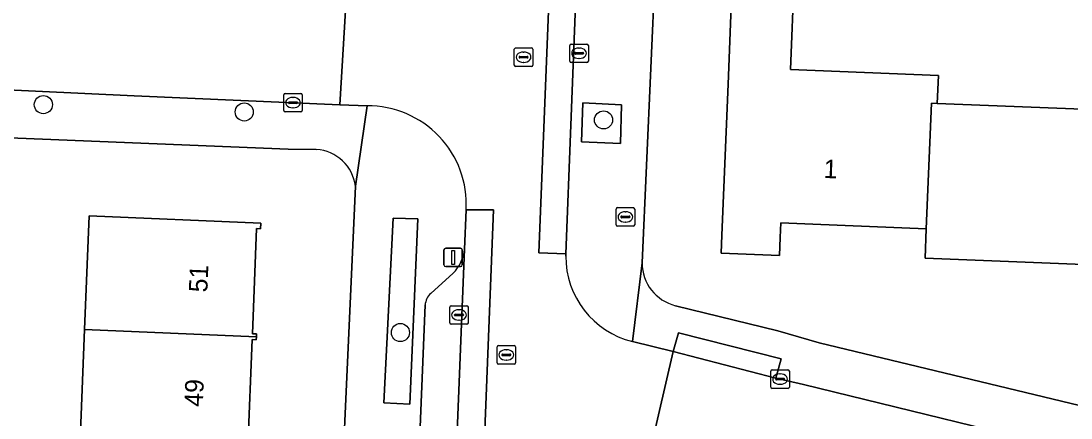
# Model space of a CAD drawing. Extents: x 160732 to 162107, y 387428 to 388479.
# Drawn here: x 161752.7 to 161809.4, y 387917.6 to 387939.1 of the extents above; entities that cross this region are included whole.
import ezdxf

# ---------------------------------------------------------------- set-up
doc = ezdxf.new("R2010")
doc.units = 0
for name, color, linetype in [('IMGEO_Boom', 7, 'Continuous'), ('IMGEO_Brandkraan', 7, 'Continuous'), ('IMGEO_Erf', 7, 'Continuous'), ('IMGEO_Groenvoorziening', 7, 'Continuous'), ('IMGEO_Kolk', 7, 'Continuous'), ('IMGEO_Lichtmast', 7, 'Continuous'), ('IMGEO_Pand', 7, 'Continuous'), ('IMGEO_Pand_nummerreeks', 7, 'Continuous'), ('IMGEO_Parkeervlak_open', 7, 'Continuous'), ('IMGEO_Rijbaan_lokaal_gesloten', 7, 'Continuous'), ('IMGEO_Rijbaan_lokaal_open', 7, 'Continuous'), ('IMGEO_Rioolput', 7, 'Continuous'), ('IMGEO_Voetpad_open', 7, 'Continuous')]:
    doc.layers.add(name, color=color, linetype=linetype)

msp = doc.modelspace()

# ---------------------------------------------------------------- linework, layer by layer
at = {"layer": 'IMGEO_Boom'}
for centre in [(161753.932, 387934.548), (161764.775, 387934.151), (161784.17, 387933.722), (161773.204, 387922.228)]:
    msp.add_circle(centre, 0.489, dxfattribs=at)
at = {"layer": 'IMGEO_Brandkraan'}
for p, q in [((161784.853, 387928.052), (161784.853, 387928.904)), ((161784.928, 387928.978), (161785.78, 387928.978)), ((161785.341, 387928.758), (161785.366, 387928.758)), ((161785.854, 387928.904), (161785.854, 387928.052)), ((161785.112, 387928.472), (161785.112, 387928.484)), ((161785.55, 387928.435), (161785.152, 387928.435)), ((161785.155, 387928.521), (161785.553, 387928.521)), ((161785.364, 387928.198), (161785.339, 387928.198)), ((161785.596, 387928.484), (161785.596, 387928.472)), ((161785.78, 387927.978), (161784.928, 387927.978))]:
    msp.add_line(p, q, dxfattribs=at)
for points in [[(161784.853, 387928.052), (161784.853, 387928.904)], [(161784.928, 387928.978), (161785.78, 387928.978)], [(161785.854, 387928.904), (161785.854, 387928.052)], [(161785.78, 387927.978), (161784.928, 387927.978)]]:
    msp.add_lwpolyline(points, dxfattribs=at)
for centre, radius, start, end in [((161784.93, 387928.902), 0.0765, 91.552, 178.448), ((161784.93, 387928.902), 0.0765, 91.552, 178.448), ((161785.778, 387928.902), 0.0765, 1.552, 88.448), ((161785.778, 387928.902), 0.0765, 1.552, 88.448), ((161785.152, 387928.481), 0.0403, 85.8775, 175.7526), ((161785.149, 387928.471), 0.0366, 178.938, 274.7102), ((161785.553, 387928.478), 0.043, 264.8664, 352.4533), ((161785.557, 387928.483), 0.0386, 1.7309, 96.639), ((161784.93, 387928.054), 0.0765, 181.552, 268.448), ((161784.93, 387928.054), 0.0765, 181.552, 268.448), ((161785.778, 387928.054), 0.0765, 271.552, 358.448), ((161785.778, 387928.054), 0.0765, 271.552, 358.448)]:
    msp.add_arc(centre, radius, start, end, dxfattribs=at)
for centre, major_axis, ratio, start_param, end_param in [((161785.34, 387928.478), (-0.387, 0.002), 0.722429, 4.712389, 7.853982), ((161785.365, 387928.478), (-0.39, 0.002), 0.717154, 1.570796, 4.712389)]:
    msp.add_ellipse(centre, major_axis=major_axis, ratio=ratio, start_param=start_param, end_param=end_param, dxfattribs=at)
at = {"layer": 'IMGEO_Erf'}
for points in [[(161791.086, 387994.121), (161789.273, 387950.447), (161791.579, 387950.353), (161791.599, 387950.768), (161797.564, 387950.475), (161797.414, 387947.42), (161797.264, 387944.365), (161797.114, 387941.309), (161794.457, 387941.439), (161794.256, 387936.453), (161802.247, 387936.13), (161802.186, 387934.614), (161810.022, 387934.297)], [(161810.079, 387925.91), (161801.53, 387926.255), (161801.594, 387927.839), (161795.47, 387928.086), (161793.741, 387928.156), (161793.709, 387927.365), (161793.67, 387926.388), (161790.521, 387926.515), (161790.561, 387927.492), (161790.891, 387935.658), (161791.041, 387939.381), (161791.15, 387941.601), (161786.962, 387941.806), (161786.251, 387925.991)], [(161768.665, 387932.127), (161767.151, 387932.147), (161746.802, 387932.963), (161746.648, 387929.129), (161749.948, 387928.971), (161749.647, 387922.698), (161748.796, 387922.739), (161748.613, 387918.913), (161746.164, 387919.03), (161746.115, 387916.604), (161748.772, 387916.491), (161748.526, 387910.615), (161748.273, 387904.581), (161748.035, 387898.91), (161745.378, 387899.023), (161745.282, 387895.962), (161747.866, 387895.853), (161747.737, 387892.654), (161748.469, 387892.623), (161748.231, 387886.549), (161744.918, 387886.679), (161744.666, 387880.648), (161762.132, 387879.919), (161766.824, 387879.709)], [(161768.687, 387881.34), (161769.618, 387904.338), (161770.777, 387930.132)], [(161755.915, 387916.387), (161756.156, 387922.385), (161756.404, 387928.534), (161765.669, 387928.145), (161765.657, 387927.836), (161765.438, 387927.845), (161765.218, 387922.157), (161765.437, 387922.148), (161765.431, 387921.994), (161765.424, 387921.839), (161765.205, 387921.848), (161764.971, 387916.004)], [(161788.051, 387923.676), (161793.58, 387922.326), (161795.815, 387921.666), (161877.584, 387901.955), (161876.631, 387875.915), (161847.67, 387876.935), (161848.486, 387896.439)]]:
    msp.add_lwpolyline(points, dxfattribs=at)
for centre, radius, start, end in [((161768.524, 387929.862), 2.269, 6.8243, 86.4393), ((161788.64, 387925.992), 2.389, 180.0123, 255.7205)]:
    msp.add_arc(centre, radius, start, end, dxfattribs=at)
at = {"layer": 'IMGEO_Groenvoorziening'}
for points in [[(161782.986, 387932.528), (161785.081, 387932.453), (161785.139, 387934.541), (161783.045, 387934.639)], [(161774.152, 387928.371), (161772.813, 387928.413), (161772.318, 387918.431), (161773.72, 387918.361)]]:
    msp.add_lwpolyline(points, close=True, dxfattribs=at)
at = {"layer": 'IMGEO_Kolk'}
for p, q in [((161782.425, 387937.825), (161783.277, 387937.825)), ((161782.35, 387936.899), (161782.35, 387937.751)), ((161782.609, 387937.319), (161782.609, 387937.331)), ((161783.047, 387937.282), (161782.649, 387937.282)), ((161782.652, 387937.368), (161783.05, 387937.368)), ((161782.838, 387937.605), (161782.863, 387937.605)), ((161783.093, 387937.331), (161783.093, 387937.319)), ((161783.351, 387937.751), (161783.351, 387936.899)), ((161783.277, 387936.825), (161782.425, 387936.825)), ((161782.861, 387937.045), (161782.836, 387937.045)), ((161766.905, 387934.229), (161766.905, 387935.081)), ((161766.98, 387935.155), (161767.832, 387935.155)), ((161767.906, 387935.081), (161767.906, 387934.229)), ((161767.164, 387934.649), (161767.164, 387934.661)), ((161767.602, 387934.612), (161767.204, 387934.612)), ((161767.207, 387934.698), (161767.605, 387934.698)), ((161767.393, 387934.935), (161767.418, 387934.935)), ((161767.648, 387934.661), (161767.648, 387934.649)), ((161767.832, 387934.155), (161766.98, 387934.155)), ((161767.416, 387934.375), (161767.391, 387934.375)), ((161775.945, 387923.676), (161776.797, 387923.676)), ((161775.87, 387922.75), (161775.87, 387923.602)), ((161776.129, 387923.17), (161776.129, 387923.182)), ((161776.567, 387923.133), (161776.169, 387923.133)), ((161776.172, 387923.219), (161776.57, 387923.219)), ((161776.358, 387923.456), (161776.383, 387923.456)), ((161776.613, 387923.182), (161776.613, 387923.17)), ((161776.871, 387923.602), (161776.871, 387922.75)), ((161776.797, 387922.676), (161775.945, 387922.676)), ((161776.381, 387922.896), (161776.356, 387922.896)), ((161793.2, 387919.282), (161793.2, 387920.134)), ((161793.275, 387920.208), (161794.127, 387920.208)), ((161793.459, 387919.702), (161793.459, 387919.714)), ((161793.897, 387919.665), (161793.499, 387919.665)), ((161793.502, 387919.751), (161793.9, 387919.751)), ((161793.688, 387919.988), (161793.713, 387919.988)), ((161793.943, 387919.714), (161793.943, 387919.702)), ((161794.201, 387920.134), (161794.201, 387919.282)), ((161794.127, 387919.208), (161793.275, 387919.208)), ((161793.711, 387919.428), (161793.686, 387919.428))]:
    msp.add_line(p, q, dxfattribs=at)
for points in [[(161782.425, 387937.825), (161783.277, 387937.825)], [(161782.35, 387936.899), (161782.35, 387937.751)], [(161783.351, 387937.751), (161783.351, 387936.899)], [(161783.277, 387936.825), (161782.425, 387936.825)], [(161766.905, 387934.229), (161766.905, 387935.081)], [(161766.98, 387935.155), (161767.832, 387935.155)], [(161767.906, 387935.081), (161767.906, 387934.229)], [(161767.832, 387934.155), (161766.98, 387934.155)], [(161775.945, 387923.676), (161776.797, 387923.676)], [(161775.87, 387922.75), (161775.87, 387923.602)], [(161776.871, 387923.602), (161776.871, 387922.75)], [(161776.797, 387922.676), (161775.945, 387922.676)], [(161793.2, 387919.282), (161793.2, 387920.134)], [(161793.275, 387920.208), (161794.127, 387920.208)], [(161794.201, 387920.134), (161794.201, 387919.282)], [(161794.127, 387919.208), (161793.275, 387919.208)]]:
    msp.add_lwpolyline(points, dxfattribs=at)
for centre, radius, start, end in [((161782.427, 387937.749), 0.0765, 91.552, 178.448), ((161782.427, 387937.749), 0.0765, 91.552, 178.448), ((161783.275, 387937.749), 0.0765, 1.552, 88.448), ((161783.275, 387937.749), 0.0765, 1.552, 88.448), ((161782.649, 387937.328), 0.0403, 85.8775, 175.7526), ((161782.646, 387937.318), 0.0366, 178.938, 274.7102), ((161783.05, 387937.325), 0.043, 264.8664, 352.4533), ((161783.054, 387937.33), 0.0386, 1.7309, 96.639), ((161782.427, 387936.901), 0.0765, 181.552, 268.448), ((161782.427, 387936.901), 0.0765, 181.552, 268.448), ((161783.275, 387936.901), 0.0765, 271.552, 358.448), ((161783.275, 387936.901), 0.0765, 271.552, 358.448), ((161766.982, 387935.079), 0.0765, 91.552, 178.448), ((161766.982, 387935.079), 0.0765, 91.552, 178.448), ((161767.83, 387935.079), 0.0765, 1.552, 88.448), ((161767.83, 387935.079), 0.0765, 1.552, 88.448), ((161767.204, 387934.658), 0.0403, 85.8775, 175.7526), ((161767.201, 387934.648), 0.0366, 178.938, 274.7102), ((161767.605, 387934.655), 0.043, 264.8664, 352.4533), ((161767.609, 387934.66), 0.0386, 1.7309, 96.639), ((161766.982, 387934.231), 0.0765, 181.552, 268.448), ((161766.982, 387934.231), 0.0765, 181.552, 268.448), ((161767.83, 387934.231), 0.0765, 271.552, 358.448), ((161767.83, 387934.231), 0.0765, 271.552, 358.448), ((161775.947, 387923.6), 0.0765, 91.552, 178.448), ((161775.947, 387923.6), 0.0765, 91.552, 178.448), ((161776.795, 387923.6), 0.0765, 1.552, 88.448), ((161776.795, 387923.6), 0.0765, 1.552, 88.448), ((161776.169, 387923.179), 0.0403, 85.8775, 175.7526), ((161776.166, 387923.169), 0.0366, 178.938, 274.7102), ((161776.57, 387923.176), 0.043, 264.8664, 352.4533), ((161776.574, 387923.181), 0.0386, 1.7309, 96.639), ((161775.947, 387922.752), 0.0765, 181.552, 268.448), ((161775.947, 387922.752), 0.0765, 181.552, 268.448), ((161776.795, 387922.752), 0.0765, 271.552, 358.448), ((161776.795, 387922.752), 0.0765, 271.552, 358.448), ((161793.277, 387920.132), 0.0765, 91.552, 178.448), ((161793.277, 387920.132), 0.0765, 91.552, 178.448), ((161793.499, 387919.711), 0.0403, 85.8775, 175.7526), ((161793.496, 387919.701), 0.0366, 178.938, 274.7102), ((161793.9, 387919.708), 0.043, 264.8664, 352.4533), ((161793.904, 387919.713), 0.0386, 1.7309, 96.639), ((161794.125, 387920.132), 0.0765, 1.552, 88.448), ((161794.125, 387920.132), 0.0765, 1.552, 88.448), ((161793.277, 387919.284), 0.0765, 181.552, 268.448), ((161793.277, 387919.284), 0.0765, 181.552, 268.448), ((161794.125, 387919.284), 0.0765, 271.552, 358.448), ((161794.125, 387919.284), 0.0765, 271.552, 358.448)]:
    msp.add_arc(centre, radius, start, end, dxfattribs=at)
for centre, major_axis, ratio, start_param, end_param in [((161782.837, 387937.325), (-0.387, 0.002), 0.722429, 4.712389, 7.853982), ((161782.862, 387937.325), (-0.39, 0.002), 0.717154, 1.570796, 4.712389), ((161767.392, 387934.655), (-0.387, 0.002), 0.722429, 4.712389, 7.853982), ((161767.417, 387934.655), (-0.39, 0.002), 0.717154, 1.570796, 4.712389), ((161776.357, 387923.176), (-0.387, 0.002), 0.722429, 4.712389, 7.853982), ((161776.382, 387923.176), (-0.39, 0.002), 0.717154, 1.570796, 4.712389), ((161793.687, 387919.708), (-0.387, 0.002), 0.722429, 4.712389, 7.853982), ((161793.712, 387919.708), (-0.39, 0.002), 0.717154, 1.570796, 4.712389)]:
    msp.add_ellipse(centre, major_axis=major_axis, ratio=ratio, start_param=start_param, end_param=end_param, dxfattribs=at)
at = {"layer": 'IMGEO_Lichtmast'}
for p, q in [((161775.555, 387925.889), (161775.555, 387926.689)), ((161775.555, 387926.689), (161775.555, 387925.889)), ((161775.655, 387926.789), (161776.445, 387926.789)), ((161776.445, 387926.789), (161775.655, 387926.789)), ((161776.545, 387926.689), (161776.545, 387925.889)), ((161776.545, 387925.889), (161776.545, 387926.689)), ((161776.445, 387925.789), (161775.655, 387925.789)), ((161775.655, 387925.789), (161776.445, 387925.789))]:
    msp.add_line(p, q, dxfattribs=at)
msp.add_lwpolyline([(161775.975, 387926.664), (161776.125, 387926.664), (161776.125, 387925.914), (161775.975, 387925.914), (161775.975, 387926.664)], dxfattribs=at)
for centre, start, end in [((161775.655, 387926.689), 90, 180), ((161775.655, 387926.689), 90, 180), ((161776.445, 387926.689), 0, 90), ((161776.445, 387926.689), 360, 90), ((161775.655, 387925.889), 180, 270), ((161775.655, 387925.889), 180, 270), ((161776.445, 387925.889), 270, 0), ((161776.445, 387925.889), 270, 0)]:
    msp.add_arc(centre, 0.1, start, end, dxfattribs=at)
at = {"layer": 'IMGEO_Pand'}
for points in [[(161801.867, 387934.627), (161802.186, 387934.614), (161802.247, 387936.13), (161794.256, 387936.453), (161794.457, 387941.439), (161791.15, 387941.601), (161791.041, 387939.381), (161790.891, 387935.658), (161790.561, 387927.492), (161790.521, 387926.515), (161793.67, 387926.388), (161793.709, 387927.365), (161793.741, 387928.156), (161795.47, 387928.086), (161801.594, 387927.839)], [(161813.222, 387931.105), (161813.456, 387936.889), (161810.132, 387937.023), (161810.022, 387934.297), (161802.186, 387934.614), (161801.867, 387934.627), (161801.594, 387927.839), (161801.53, 387926.255), (161810.079, 387925.91), (161810.181, 387928.437), (161812.842, 387928.33), (161812.897, 387929.699), (161813.165, 387929.688)], [(161765.431, 387921.994), (161765.437, 387922.148), (161765.218, 387922.157), (161765.438, 387927.845), (161765.657, 387927.836), (161765.669, 387928.145), (161756.404, 387928.534), (161756.156, 387922.385)], [(161756.156, 387922.385), (161755.915, 387916.387), (161764.971, 387916.004), (161765.205, 387921.848), (161765.424, 387921.839), (161765.431, 387921.994)]]:
    msp.add_lwpolyline(points, close=True, dxfattribs=at)
at = {"layer": 'IMGEO_Parkeervlak_open'}
for points in [[(161775.076, 387887.539), (161776.015, 387910.574), (161776.671, 387926.742)], [(161776.052, 387925.435), (161774.845, 387924.344)], [(161774.535, 387923.716), (161773.184, 387890.704)]]:
    msp.add_lwpolyline(points, dxfattribs=at)
for centre, radius, start, end in [((161774.535, 387926.953), 2.146, 314.9686, 354.3466), ((161775.527, 387923.617), 0.997, 133.1693, 174.286)]:
    msp.add_arc(centre, radius, start, end, dxfattribs=at)
at = {"layer": 'IMGEO_Rijbaan_lokaal_gesloten'}
for points in [[(161782.682, 387940.407), (161783.177, 387952.144), (161783.178, 387952.431), (161784.876, 387993.59), (161783.394, 387993.619), (161782.239, 387965.763), (161780.669, 387926.538), (161782.134, 387926.487)], [(161776.015, 387910.574), (161777.512, 387910.525), (161778.235, 387928.863), (161776.753, 387928.862), (161776.671, 387926.742)]]:
    msp.add_lwpolyline(points, close=True, dxfattribs=at)
for points in [[(161782.129, 387926.362), (161782.134, 387926.487), (161780.669, 387926.538), (161782.239, 387965.763)], [(161771.123, 387941.423), (161770.346, 387941.451), (161769.932, 387934.544), (161771.407, 387934.48)], [(161776.753, 387928.862), (161778.235, 387928.863), (161777.512, 387910.525), (161781.504, 387910.393), (161781.542, 387911.328), (161781.588, 387912.841)], [(161785.879, 387916.257), (161786.733, 387916.058), (161787.933, 387921.205), (161785.734, 387921.743)]]:
    msp.add_lwpolyline(points, dxfattribs=at)
for centre, radius, start, end in [((161771.456, 387929.174), 5.306, 356.6253, 90.5324), ((161786.863, 387926.341), 4.734, 179.743, 256.1991)]:
    msp.add_arc(centre, radius, start, end, dxfattribs=at)
at = {"layer": 'IMGEO_Rijbaan_lokaal_open'}
msp.add_lwpolyline([(161758.84, 387935.03), (161769.932, 387934.544), (161770.346, 387941.451), (161760.636, 387941.772), (161754.277, 387942.006), (161750.891, 387942.145), (161746.257, 387942.335), (161735.843, 387942.762), (161735.567, 387936.001), (161746.548, 387935.565), (161750.827, 387935.395)], close=True, dxfattribs=at)
msp.add_lwpolyline([(161867.079, 387901.659), (161860.044, 387903.395), (161852.745, 387905.196), (161837.46, 387908.968), (161830.253, 387910.746), (161817.561, 387913.878), (161810.716, 387915.566), (161794.958, 387919.422), (161793.475, 387919.759), (161787.933, 387921.205), (161786.733, 387916.058), (161814.541, 387909.45), (161818.063, 387908.587), (161846.062, 387901.727)], dxfattribs=at)
at = {"layer": 'IMGEO_Rioolput'}
for p, q in [((161779.35, 387936.687), (161779.35, 387937.539)), ((161779.425, 387937.613), (161780.277, 387937.613)), ((161779.838, 387937.393), (161779.863, 387937.393)), ((161780.351, 387937.539), (161780.351, 387936.687)), ((161779.609, 387937.107), (161779.609, 387937.119)), ((161780.047, 387937.07), (161779.649, 387937.07)), ((161779.652, 387937.156), (161780.05, 387937.156)), ((161779.861, 387936.833), (161779.836, 387936.833)), ((161780.093, 387937.119), (161780.093, 387937.107)), ((161780.277, 387936.613), (161779.425, 387936.613)), ((161778.42, 387920.593), (161778.42, 387921.445)), ((161778.495, 387921.519), (161779.347, 387921.519)), ((161779.421, 387921.445), (161779.421, 387920.593)), ((161778.679, 387921.013), (161778.679, 387921.025)), ((161779.117, 387920.976), (161778.719, 387920.976)), ((161778.722, 387921.062), (161779.12, 387921.062)), ((161778.908, 387921.299), (161778.933, 387921.299)), ((161779.163, 387921.025), (161779.163, 387921.013)), ((161779.347, 387920.519), (161778.495, 387920.519)), ((161778.931, 387920.739), (161778.906, 387920.739))]:
    msp.add_line(p, q, dxfattribs=at)
for points in [[(161779.35, 387936.687), (161779.35, 387937.539)], [(161779.425, 387937.613), (161780.277, 387937.613)], [(161780.351, 387937.539), (161780.351, 387936.687)], [(161780.277, 387936.613), (161779.425, 387936.613)], [(161778.42, 387920.593), (161778.42, 387921.445)], [(161778.495, 387921.519), (161779.347, 387921.519)], [(161779.421, 387921.445), (161779.421, 387920.593)], [(161779.347, 387920.519), (161778.495, 387920.519)]]:
    msp.add_lwpolyline(points, dxfattribs=at)
for centre, radius, start, end in [((161779.427, 387937.537), 0.0765, 91.552, 178.448), ((161779.427, 387937.537), 0.0765, 91.552, 178.448), ((161780.275, 387937.537), 0.0765, 1.552, 88.448), ((161780.275, 387937.537), 0.0765, 1.552, 88.448), ((161779.427, 387936.689), 0.0765, 181.552, 268.448), ((161779.427, 387936.689), 0.0765, 181.552, 268.448), ((161779.649, 387937.116), 0.0403, 85.8775, 175.7526), ((161779.646, 387937.106), 0.0366, 178.938, 274.7102), ((161780.05, 387937.113), 0.043, 264.8664, 352.4533), ((161780.054, 387937.118), 0.0386, 1.7309, 96.639), ((161780.275, 387936.689), 0.0765, 271.552, 358.448), ((161780.275, 387936.689), 0.0765, 271.552, 358.448), ((161778.497, 387921.443), 0.0765, 91.552, 178.448), ((161778.497, 387921.443), 0.0765, 91.552, 178.448), ((161779.345, 387921.443), 0.0765, 1.552, 88.448), ((161779.345, 387921.443), 0.0765, 1.552, 88.448), ((161778.719, 387921.022), 0.0403, 85.8775, 175.7526), ((161778.716, 387921.012), 0.0366, 178.938, 274.7102), ((161779.12, 387921.019), 0.043, 264.8664, 352.4533), ((161779.124, 387921.024), 0.0386, 1.7309, 96.639), ((161778.497, 387920.595), 0.0765, 181.552, 268.448), ((161778.497, 387920.595), 0.0765, 181.552, 268.448), ((161779.345, 387920.595), 0.0765, 271.552, 358.448), ((161779.345, 387920.595), 0.0765, 271.552, 358.448)]:
    msp.add_arc(centre, radius, start, end, dxfattribs=at)
for centre, major_axis, ratio, start_param, end_param in [((161779.837, 387937.113), (-0.387, 0.002), 0.722429, 4.712389, 7.853982), ((161779.862, 387937.113), (-0.39, 0.002), 0.717154, 1.570796, 4.712389), ((161778.907, 387921.019), (-0.387, 0.002), 0.722429, 4.712389, 7.853982), ((161778.932, 387921.019), (-0.39, 0.002), 0.717154, 1.570796, 4.712389)]:
    msp.add_ellipse(centre, major_axis=major_axis, ratio=ratio, start_param=start_param, end_param=end_param, dxfattribs=at)
at = {"layer": 'IMGEO_Voetpad_open'}
for points in [[(161785.734, 387921.743), (161786.251, 387925.991), (161786.962, 387941.806)], [(161782.682, 387940.407), (161782.134, 387926.487), (161782.129, 387926.362)], [(161758.84, 387935.03), (161750.827, 387935.395), (161746.548, 387935.565), (161735.567, 387936.001), (161732.788, 387936.111), (161706.731, 387937.145), (161690.175, 387937.802), (161685.012, 387938.007)], [(161770.777, 387930.132), (161771.407, 387934.48), (161769.932, 387934.544), (161758.84, 387935.03)], [(161709.473, 387934.459), (161745.198, 387933.027), (161746.802, 387932.963), (161767.151, 387932.147), (161768.665, 387932.127)], [(161771.407, 387934.48), (161770.777, 387930.132), (161769.618, 387904.338), (161768.687, 387881.34), (161768.615, 387877.11)], [(161776.671, 387926.742), (161776.753, 387928.862)], [(161786.251, 387925.991), (161785.734, 387921.743), (161787.933, 387921.205), (161788.217, 387922.214), (161793.758, 387920.801), (161793.475, 387919.759), (161794.958, 387919.422), (161810.716, 387915.566), (161810.833, 387916.048), (161817.678, 387914.357), (161817.561, 387913.878), (161830.253, 387910.746), (161830.367, 387911.218), (161837.573, 387909.435), (161837.46, 387908.968), (161852.745, 387905.196), (161852.856, 387905.659), (161860.158, 387903.87), (161860.044, 387903.395), (161867.079, 387901.659)], [(161774.845, 387924.344), (161776.052, 387925.435)], [(161773.184, 387890.704), (161774.535, 387923.716)], [(161795.815, 387921.666), (161793.58, 387922.326), (161788.051, 387923.676)], [(161848.486, 387896.439), (161847.67, 387876.935), (161876.631, 387875.915), (161877.584, 387901.955), (161795.815, 387921.666)]]:
    msp.add_lwpolyline(points, dxfattribs=at)
for points in [[(161785.139, 387934.541), (161785.081, 387932.453), (161782.986, 387932.528), (161783.045, 387934.639)], [(161772.813, 387928.413), (161774.152, 387928.371), (161773.72, 387918.361), (161772.318, 387918.431)], [(161793.475, 387919.759), (161793.758, 387920.801), (161788.217, 387922.214), (161787.933, 387921.205)]]:
    msp.add_lwpolyline(points, close=True, dxfattribs=at)
for centre, radius, start, end in [((161771.456, 387929.174), 5.306, 356.6253, 90.5324), ((161768.524, 387929.862), 2.269, 6.8243, 86.4393), ((161774.535, 387926.953), 2.146, 314.9686, 354.3466), ((161786.863, 387926.341), 4.734, 179.743, 256.1991), ((161788.64, 387925.992), 2.389, 180.0123, 255.7205), ((161775.527, 387923.617), 0.997, 133.1693, 174.286)]:
    msp.add_arc(centre, radius, start, end, dxfattribs=at)

# ---------------------------------------------------------------- texts
at = {"layer": 'IMGEO_Pand_nummerreeks'}
for s, rotation, p in [('1', 357.691, (161796.034, 387930.586)), ('51', 87.7833, (161762.782, 387924.386)), ('49', 87.7001, (161762.536, 387918.201))]:
    msp.add_text(s, height=1, rotation=rotation, dxfattribs=at).set_placement(p)

doc.saveas('drawing.dxf')
